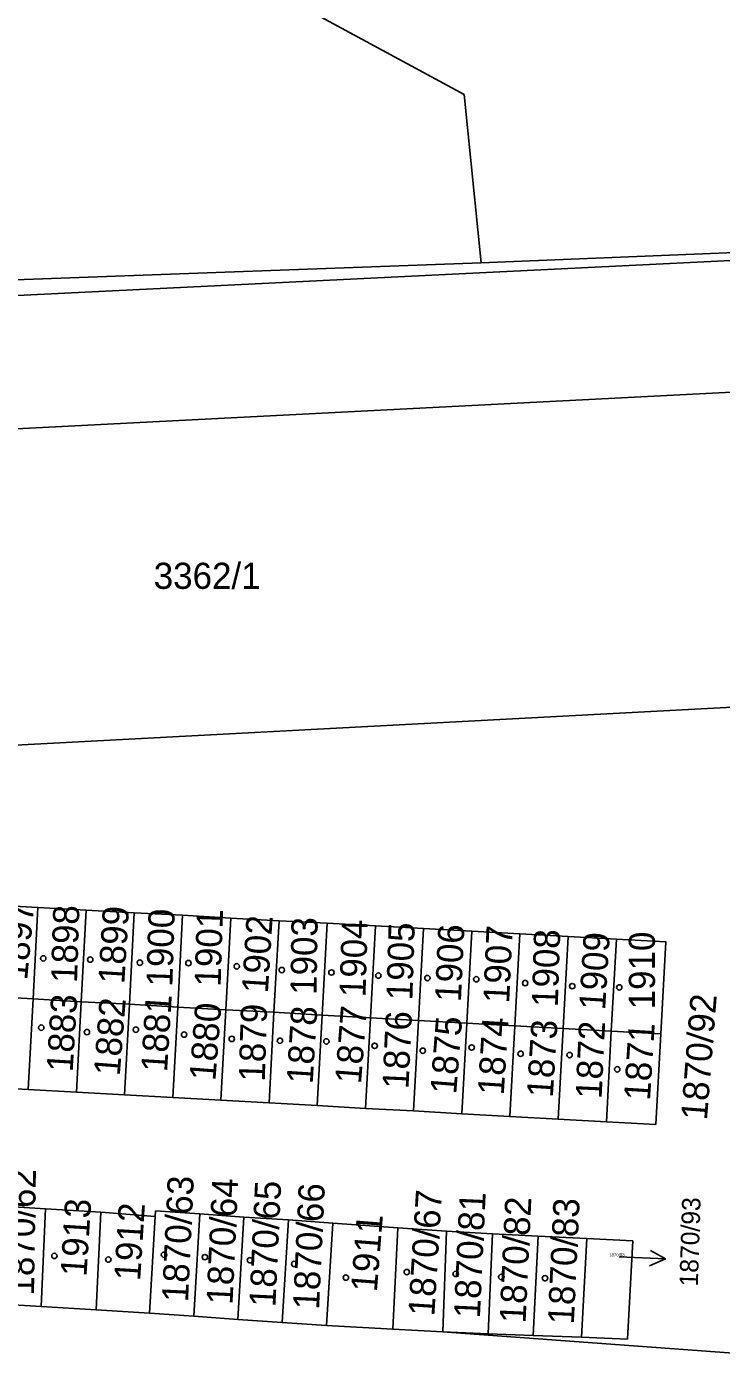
# Model space of a CAD drawing. Extents: x -755819 to -753140, y -1169796 to -1166000.
# Drawn here: x -755181.4 to -755136.2, y -1167871 to -1167784.6 of the extents above; entities that cross this region are included whole.
import ezdxf

# ---------------------------------------------------------------- set-up
doc = ezdxf.new("R2010")
doc.units = 0
for name, color, linetype in [('Vrstva 1', 7, 'Continuous'), ('Vrstva 10', 7, 'Continuous'), ('Vrstva 16', 7, 'Continuous'), ('Vrstva 18', 7, 'Continuous'), ('Vrstva 19', 7, 'Continuous'), ('Vrstva 25', 7, 'Continuous'), ('Vrstva 6', 7, 'Continuous')]:
    doc.layers.add(name, color=color, linetype=linetype)

msp = doc.modelspace()

# ---------------------------------------------------------------- linework, layer by layer
at = {"layer": 'Vrstva 1'}
for p, q in [((-755169.18, -1167780.19), (-755152.89, -1167789.05)), ((-755151.79, -1167799.99), (-755152.89, -1167789.05)), ((-755151.79, -1167799.99), (-755131.61, -1167799.18)), ((-755198.5, -1167801.7), (-755151.79, -1167799.99)), ((-755192.4, -1167831.92), (-755105.9, -1167827.34)), ((-755183.75, -1167841.77), (-755180.62, -1167841.94)), ((-755180.62, -1167841.94), (-755180.93, -1167847.89)), ((-755180.62, -1167841.94), (-755177.48, -1167842.11)), ((-755177.48, -1167842.11), (-755177.8, -1167848.07)), ((-755177.48, -1167842.11), (-755174.35, -1167842.28)), ((-755174.35, -1167842.28), (-755174.67, -1167848.24)), ((-755174.35, -1167842.28), (-755171.21, -1167842.45)), ((-755171.53, -1167848.42), (-755171.21, -1167842.45)), ((-755171.21, -1167842.45), (-755168.08, -1167842.63)), ((-755168.08, -1167842.63), (-755168.4, -1167848.59)), ((-755168.08, -1167842.63), (-755164.94, -1167842.8)), ((-755165.27, -1167848.76), (-755164.94, -1167842.8)), ((-755164.94, -1167842.8), (-755161.81, -1167842.97)), ((-755161.81, -1167842.97), (-755162.13, -1167848.94)), ((-755161.81, -1167842.97), (-755158.67, -1167843.14)), ((-755159, -1167849.11), (-755158.67, -1167843.14)), ((-755158.67, -1167843.14), (-755155.54, -1167843.31)), ((-755155.54, -1167843.31), (-755155.86, -1167849.29)), ((-755155.54, -1167843.31), (-755152.4, -1167843.49)), ((-755152.73, -1167849.47), (-755152.4, -1167843.49)), ((-755152.4, -1167843.49), (-755149.27, -1167843.66)), ((-755149.27, -1167843.66), (-755149.6, -1167849.64)), ((-755149.27, -1167843.66), (-755146.13, -1167843.83)), ((-755146.46, -1167849.82), (-755146.13, -1167843.83)), ((-755146.13, -1167843.83), (-755143, -1167844)), ((-755143, -1167844), (-755143.33, -1167849.99)), ((-755143, -1167844), (-755139.78, -1167844.18)), ((-755139.78, -1167844.18), (-755140.11, -1167850.17)), ((-755184.07, -1167847.72), (-755180.93, -1167847.89)), ((-755180.93, -1167847.89), (-755181.25, -1167853.78)), ((-755180.93, -1167847.89), (-755177.8, -1167848.07)), ((-755178.11, -1167853.96), (-755177.8, -1167848.07)), ((-755177.8, -1167848.07), (-755174.67, -1167848.24)), ((-755174.67, -1167848.24), (-755174.98, -1167854.13)), ((-755174.67, -1167848.24), (-755171.53, -1167848.42)), ((-755171.85, -1167854.31), (-755171.53, -1167848.42)), ((-755171.53, -1167848.42), (-755168.4, -1167848.59)), ((-755168.4, -1167848.59), (-755168.72, -1167854.48)), ((-755168.4, -1167848.59), (-755165.27, -1167848.76)), ((-755165.58, -1167854.66), (-755165.27, -1167848.76)), ((-755165.27, -1167848.76), (-755162.13, -1167848.94)), ((-755162.13, -1167848.94), (-755162.45, -1167854.83)), ((-755162.13, -1167848.94), (-755159, -1167849.11)), ((-755159.32, -1167855.01), (-755159, -1167849.11)), ((-755159, -1167849.11), (-755155.86, -1167849.29)), ((-755155.86, -1167849.29), (-755156.19, -1167855.18)), ((-755155.86, -1167849.29), (-755152.73, -1167849.47)), ((-755153.05, -1167855.36), (-755152.73, -1167849.47)), ((-755149.6, -1167849.64), (-755152.73, -1167849.47)), ((-755149.6, -1167849.64), (-755149.92, -1167855.53)), ((-755149.6, -1167849.64), (-755146.46, -1167849.82)), ((-755146.79, -1167855.71), (-755146.46, -1167849.82)), ((-755146.46, -1167849.82), (-755143.33, -1167849.99)), ((-755143.33, -1167849.99), (-755143.65, -1167855.88)), ((-755143.33, -1167849.99), (-755140.11, -1167850.17)), ((-755140.11, -1167850.17), (-755140.44, -1167856.06)), ((-755184.38, -1167853.61), (-755181.25, -1167853.78)), ((-755181.25, -1167853.78), (-755178.11, -1167853.96)), ((-755178.11, -1167853.96), (-755174.98, -1167854.13)), ((-755174.98, -1167854.13), (-755171.85, -1167854.31)), ((-755171.85, -1167854.31), (-755168.72, -1167854.48)), ((-755168.72, -1167854.48), (-755165.58, -1167854.66)), ((-755165.58, -1167854.66), (-755162.45, -1167854.83)), ((-755162.45, -1167854.83), (-755159.32, -1167855.01)), ((-755159.32, -1167855.01), (-755156.19, -1167855.18)), ((-755156.19, -1167855.18), (-755153.05, -1167855.36)), ((-755153.05, -1167855.36), (-755149.92, -1167855.53)), ((-755149.92, -1167855.53), (-755146.79, -1167855.71)), ((-755143.65, -1167855.88), (-755146.79, -1167855.71)), ((-755140.44, -1167856.06), (-755143.65, -1167855.88)), ((-755183.27, -1167861.36), (-755180.12, -1167861.55)), ((-755180.12, -1167861.55), (-755180.4, -1167867.91)), ((-755176.52, -1167861.77), (-755180.12, -1167861.55)), ((-755172.98, -1167861.67), (-755173, -1167862.04)), ((-755172.98, -1167861.67), (-755170.1, -1167861.88)), ((-755176.84, -1167868.12), (-755176.52, -1167861.77)), ((-755173, -1167862.04), (-755176.52, -1167861.77)), ((-755173, -1167862.04), (-755173.36, -1167868.34)), ((-755170.1, -1167861.88), (-755170.48, -1167868.54)), ((-755170.1, -1167861.88), (-755167.22, -1167862.08)), ((-755167.22, -1167862.08), (-755167.61, -1167868.74)), ((-755167.22, -1167862.08), (-755164.33, -1167862.27)), ((-755164.33, -1167862.27), (-755164.73, -1167868.94)), ((-755164.33, -1167862.27), (-755161.45, -1167862.48)), ((-755161.45, -1167862.48), (-755161.85, -1167869.14)), ((-755161.45, -1167862.48), (-755157.21, -1167862.78)), ((-755157.21, -1167862.78), (-755157.53, -1167869.38)), ((-755157.21, -1167862.78), (-755154.05, -1167863.01)), ((-755154.05, -1167863.01), (-755154.28, -1167869.55)), ((-755154.05, -1167863.01), (-755151.06, -1167863.17)), ((-755151.06, -1167863.17), (-755151.34, -1167869.67)), ((-755151.06, -1167863.17), (-755148.09, -1167863.32)), ((-755148.09, -1167863.32), (-755148.4, -1167869.78)), ((-755148.09, -1167863.32), (-755144.91, -1167863.48)), ((-755144.91, -1167863.48), (-755145.27, -1167869.9)), ((-755144.91, -1167863.48), (-755141.93, -1167863.63)), ((-755141.93, -1167863.63), (-755142.27, -1167870.02)), ((-755183.56, -1167867.71), (-755180.4, -1167867.91)), ((-755180.4, -1167867.91), (-755176.84, -1167868.12)), ((-755173.36, -1167868.34), (-755176.84, -1167868.12)), ((-755170.48, -1167868.54), (-755173.36, -1167868.34)), ((-755167.61, -1167868.74), (-755170.48, -1167868.54)), ((-755164.73, -1167868.94), (-755167.61, -1167868.74)), ((-755161.85, -1167869.14), (-755164.73, -1167868.94)), ((-755161.85, -1167869.14), (-755157.53, -1167869.38)), ((-755157.53, -1167869.38), (-755154.28, -1167869.55)), ((-755151.34, -1167869.67), (-755154.28, -1167869.55)), ((-755134.16, -1167871.02), (-755154.28, -1167869.55)), ((-755148.4, -1167869.78), (-755151.34, -1167869.67)), ((-755145.27, -1167869.9), (-755148.4, -1167869.78)), ((-755142.27, -1167870.02), (-755145.27, -1167869.9))]:
    msp.add_line(p, q, dxfattribs=at)
at = {"layer": 'Vrstva 10'}
msp.add_line((-755187.51, -1167811.09), (-755129.02, -1167808.07), dxfattribs=at)
at = {"layer": 'Vrstva 16'}
msp.add_line((-755139.813, -1167864.8), (-755142.81, -1167864.67), dxfattribs=at)
msp.add_lwpolyline([(-755140.79, -1167864.257), (-755139.813, -1167864.8), (-755140.834, -1167865.256)], dxfattribs=at)
at = {"layer": 'Vrstva 25'}
for centre in [(-755180.27, -1167845.25), (-755177.22, -1167845.33), (-755173.99, -1167845.53), (-755170.83, -1167845.56), (-755167.69, -1167845.77), (-755164.76, -1167846.01), (-755161.53, -1167846.17), (-755158.48, -1167846.37), (-755155.29, -1167846.53), (-755152.11, -1167846.61), (-755148.93, -1167846.86), (-755145.87, -1167847.06), (-755142.81, -1167847.14), (-755180.4, -1167849.76), (-755177.43, -1167850.05), (-755174.25, -1167849.89), (-755171.11, -1167850.21), (-755168.01, -1167850.49), (-755164.88, -1167850.61), (-755161.86, -1167850.65), (-755158.72, -1167850.94), (-755155.59, -1167851.26), (-755152.41, -1167851.05), (-755149.23, -1167851.46), (-755146.04, -1167851.54), (-755142.94, -1167852.47), (-755179.55, -1167864.61), (-755176.04, -1167864.85), (-755172.42, -1167864.53), (-755169.76, -1167864.69), (-755166.83, -1167864.89), (-755163.95, -1167865.13), (-755160.59, -1167866.02), (-755156.63, -1167865.66), (-755153.45, -1167865.78), (-755150.48, -1167865.98), (-755147.64, -1167866.06)]:
    msp.add_circle(centre, 0.175, dxfattribs=at)
at = {"layer": 'Vrstva 6'}
msp.add_line((-755234.1, -1167804.68), (-755077.72, -1167797), dxfattribs=at)

# ---------------------------------------------------------------- texts
at = {"layer": 'Vrstva 16'}
for s, height, rotation, p in [('1870/92', 1.7, 85.4853, (-755137.111, -1167855.823)), ('1870/93', 1.2, 88.17821, (-755137.702, -1167866.611))]:
    msp.add_text(s, height=height, rotation=rotation, dxfattribs=at).set_placement(p)
at = {"layer": 'Vrstva 18'}
for s, height, p in [('3362/1', 1.7, (-755173.089, -1167821.21)), ('1870/93', 0.2, (-755143.464, -1167864.64))]:
    msp.add_text(s, height=height, dxfattribs=at).set_placement(p)
at = {"layer": 'Vrstva 19'}
for s, rotation, p in [('1897', 84.62587, (-755181.323, -1167846.709)), ('1898', 88.17821, (-755178.078, -1167846.867)), ('1899', 86.40204, (-755175.005, -1167846.948)), ('1900', 88.17821, (-755171.878, -1167847.107)), ('1901', 88.17821, (-755168.738, -1167847.107)), ('1902', 86.40204, (-755165.665, -1167847.558)), ('1903', 89.09494, (-755162.504, -1167847.637)), ('1904', 88.17821, (-755159.318, -1167847.797)), ('1905', 88.17821, (-755156.268, -1167847.997)), ('1906', 87.31877, (-755153.112, -1167848.118)), ('1907', 87.31877, (-755149.972, -1167848.198)), ('1908', 88.17821, (-755146.808, -1167848.437)), ('1909', 86.40204, (-755143.735, -1167848.648)), ('1910', 90.01167, (-755140.49, -1167848.567)), ('1883', 86.40204, (-755178.365, -1167852.678)), ('1881', 86.40204, (-755172.225, -1167852.678)), ('1882', 85.4853, (-755175.299, -1167852.929)), ('1880', 85.4853, (-755169.079, -1167853.249)), ('1879', 88.17821, (-755165.868, -1167853.287)), ('1878', 86.40204, (-755162.755, -1167853.448)), ('1877', 85.4853, (-755159.609, -1167853.449)), ('1876', 87.31877, (-755156.522, -1167853.768)), ('1875', 85.4853, (-755153.419, -1167854.129)), ('1874', 86.40204, (-755150.325, -1167854.178)), ('1873', 86.40204, (-755147.135, -1167854.338)), ('1872', 87.31877, (-755143.962, -1167854.418)), ('1871', 86.40204, (-755140.815, -1167854.538)), ('1870/62', 89.09494, (-755180.876, -1167867.193)), ('1870/63', 87.31877, (-755170.857, -1167867.643)), ('1870/64', 87.31877, (-755167.967, -1167867.803)), ('1870/65', 87.31877, (-755165.177, -1167867.963)), ('1870/66', 87.31877, (-755162.337, -1167868.123)), ('1870/67', 86.40204, (-755154.843, -1167868.563)), ('1870/81', 87.31877, (-755151.877, -1167868.693)), ('1913', 86.40204, (-755177.463, -1167865.983)), ('1912', 86.40204, (-755173.973, -1167866.263)), ('1870/82', 87.31877, (-755148.907, -1167869.013)), ('1870/83', 87.31877, (-755145.767, -1167869.093)), ('1911', 85.4853, (-755158.578, -1167866.994))]:
    msp.add_text(s, height=1.7, rotation=rotation, dxfattribs=at).set_placement(p)

doc.saveas('drawing.dxf')
